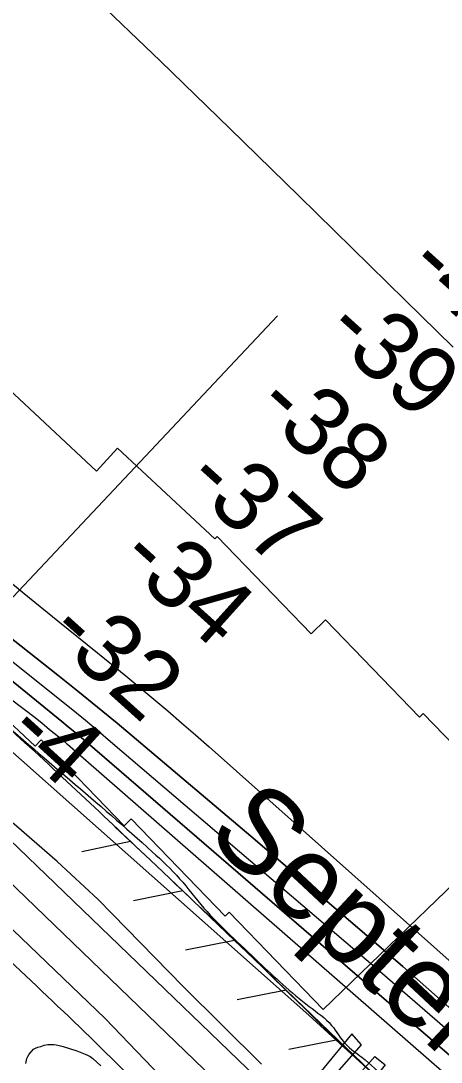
# Model space of a CAD drawing. Extents: x 3887375 to 3925618, y 296674 to 322633.
# Drawn here: x 3893837 to 3894247, y 310800 to 311816 of the extents above; entities that cross this region are included whole.
import ezdxf

# ---------------------------------------------------------------- set-up
doc = ezdxf.new("R2010")
doc.units = 0
for name, color, linetype in [('V-CHAN-DOCK', 7, 'Continuous'), ('V-LEVE-TOET', 7, 'Continuous'), ('V-RIVR-EDGE', 7, 'Continuous'), ('V-RIVR-IDEN', 7, 'Continuous'), ('V-RIVR-RANG', 7, 'Continuous'), ('V-ROAD-CNTR', 7, 'Continuous'), ('V-RRAP-FSHR', 7, 'Continuous'), ('V-RRAP-RVMT', 7, 'Continuous'), ('V-SITE-VEGE', 7, 'Continuous'), ('V-SURV-LINE', 7, 'Continuous'), ('V-TOPO-DPTH', 7, 'Continuous'), ('V-TOPO-MINR', 7, 'Continuous')]:
    doc.layers.add(name, color=color, linetype=linetype)

msp = doc.modelspace()

# ---------------------------------------------------------------- linework, layer by layer
at = {"layer": 'V-CHAN-DOCK'}
for points in [[(3894137.9, 310781.5), (3894169.3, 310817.2), (3894159.7, 310827.7), (3894128.1, 310789.5), (3894137.9, 310781.5)], [(3894130.4, 310727.6), (3894156.4, 310776.7), (3894182.3, 310805.8), (3894192.3, 310797.6), (3894167, 310766.1), (3894140.8, 310722.1), (3894130.4, 310727.6)]]:
    msp.add_lwpolyline(points, dxfattribs=at)
at = {"layer": 'V-LEVE-TOET'}
for points in [[(3891470.8, 312662.9), (3891560.5, 312611), (3891672.7, 312538.9), (3891789.1, 312457.1), (3891908.4, 312364.3), (3891989.9, 312296.2), (3892058, 312244), (3892194.9, 312144.7), (3892319.5, 312061.8), (3892457.4, 311963.5), (3892587.1, 311868.4), (3892728.2, 311772.2), (3892868.4, 311677.2), (3892941.8, 311626.8), (3893041.8, 311554.8), (3893157.2, 311470.6), (3893331.9, 311347.7), (3893386.7, 311309.8), (3893477.3, 311234.7), (3893652.2, 311086.7), (3893804.3, 310952.6), (3893919.1, 310842.9), (3893996.6, 310762)], [(3894071.7, 310798.1), (3893995, 310874), (3893912.3, 310959), (3893872.1, 310996.1), (3893832.5, 311030.6), (3893774.5, 311077.9), (3893657.9, 311176), (3893542.3, 311273.8), (3893422.7, 311375.7), (3893387.3, 311405.3), (3893373.9, 311415.9), (3893344.1, 311437), (3893212.3, 311528.4), (3893105.6, 311601.1), (3893018.9, 311660.4), (3892922.8, 311726.2), (3892811.5, 311805.6), (3892712.4, 311874.2), (3892583.8, 311964.6), (3892514, 312012.1), (3892413, 312080.3), (3892325.5, 312142.1), (3892225.6, 312211.9), (3892134.6, 312277.7)]]:
    msp.add_lwpolyline(points, dxfattribs=at)
at = {"layer": 'V-RIVR-EDGE'}
for points in [[(3891468, 312834), (3891487, 312822.1), (3891534, 312792.8), (3891594.1, 312753.8), (3891650.4, 312718.7), (3891687.2, 312694.8), (3891715.8, 312678.7), (3891776, 312641.2), (3891829.3, 312607), (3891872.4, 312576.3), (3891897.6, 312554.9), (3891920.4, 312540.3), (3891948.5, 312515.9), (3892002.8, 312474.5), (3892042.1, 312440.4), (3892073.6, 312415.6), (3892102.2, 312395.6), (3892133.2, 312371.2), (3892200.1, 312321.5), (3892242.8, 312292.8), (3892291.7, 312258.2), (3892341.7, 312219.2), (3892369.3, 312198.3), (3892390.1, 312181.2), (3892413.9, 312163.2), (3892453.6, 312136.4), (3892487.1, 312113.5), (3892522, 312087.6), (3892555, 312065.2), (3892591.3, 312042.3), (3892628.2, 312016), (3892662.1, 311994.1), (3892686.8, 311979.9), (3892764.9, 311931.2), (3892805.1, 311902.9), (3892836.2, 311880.5), (3892877.9, 311852.7), (3892924.4, 311821.5), (3892965.1, 311793.2), (3893024.8, 311754.2), (3893079.1, 311715.7), (3893108.1, 311694.3), (3893146.4, 311668.9), (3893184.7, 311638.7), (3893227.9, 311606.1), (3893285.1, 311562.7), (3893338.9, 311523.7), (3893381.5, 311493), (3893441.7, 311449.7), (3893482.4, 311420), (3893505.6, 311395.6), (3893524.5, 311379.1), (3893555.1, 311358.1), (3893588.5, 311330.3), (3893620.5, 311305.5), (3893676.2, 311256.3), (3893730, 311212.5), (3893771.7, 311175), (3893804.2, 311145.3), (3893965, 311005.5), (3893991.7, 310979.2), (3894015.4, 310950.5), (3894041.1, 310924.2), (3894068.7, 310897.9)], [(3894068.7, 310897.9), (3894092.4, 310876), (3894118.1, 310854.6), (3894139.9, 310836.1), (3894154, 310817.6), (3894169.5, 310804.9), (3894194.2, 310783), (3894224.2, 310754.7), (3894240.7, 310736.7), (3894257.2, 310725.5), (3894278.5, 310704.1), (3894336.6, 310651.5), (3894386.1, 310609.6), (3894420.5, 310581.9), (3894457.3, 310553.1), (3894498, 310522.4)]]:
    msp.add_spline(points, degree=3, dxfattribs=at)
at = {"layer": 'V-RIVR-RANG'}
msp.add_line((3893703.6, 311120.8), (3894087.3, 311528.7), dxfattribs=at)
at = {"layer": 'V-ROAD-CNTR'}
msp.add_spline([(3894576, 310208.7), (3894524.6, 310266.1), (3894475.4, 310313.3), (3894398.6, 310375.7), (3894197, 310537.3), (3894124.2, 310601.6), (3894066.7, 310655), (3893990.4, 310736.8), (3893825.7, 310899.4), (3893690.4, 311023.5), (3893605.9, 311094.9), (3893451.1, 311223.6), (3893357.6, 311291.3), (3893242.2, 311379.6), (3893068.8, 311500.7)], degree=3, dxfattribs=at)
at = {"layer": 'V-RRAP-FSHR'}
for p, q in [((3893943.9, 311015.4), (3893896.1, 311005.5)), ((3893994.7, 310967.3), (3893946.8, 310957.6)), ((3894045.3, 310918.9), (3893997.4, 310909.4)), ((3894095.8, 310870.4), (3894047.8, 310861.1)), ((3894146.2, 310821.8), (3894098.3, 310812.4))]:
    msp.add_line(p, q, dxfattribs=at)
for points in [[(3891468.4, 312810.1), (3891592.1, 312735.5), (3892299.9, 312230.2), (3893039.2, 311719.3), (3893631.6, 311277.1), (3894117.7, 310846), (3894636.9, 310371.6), (3895242, 309786.8), (3895348.8, 309658.3), (3895604.3, 309398.3), (3896430.2, 308555.1), (3897023.9, 307973.7), (3897641.6, 307335.1), (3898033.6, 306930.9), (3898562.2, 306317.9), (3899280.4, 305434.2), (3899629.7, 304981.5), (3900046.2, 304414.8), (3900422.7, 303959.4), (3901188.8, 303011.8), (3901775.8, 302279.8)], [(3893943.9, 311015.4), (3893928.4, 311030)], [(3893994.7, 310967.3), (3893962.9, 310997.6), (3893943.9, 311015.4)], [(3894045.3, 310918.9), (3894013.2, 310949.7), (3893994.7, 310967.3)], [(3894095.8, 310870.4), (3894063.4, 310901.7), (3894045.3, 310918.9)], [(3894146.2, 310821.8), (3894120.6, 310846.5), (3894095.8, 310870.4)], [(3894197.1, 310773.8), (3894177.9, 310791.3), (3894146.2, 310821.8)]]:
    msp.add_lwpolyline(points, dxfattribs=at)
msp.add_spline([(3894693.6, 310343.5), (3894636.2, 310402), (3894583.9, 310450.3), (3894539.3, 310488.1), (3894475.2, 310544.7), (3894335.3, 310653.9), (3894244, 310732.3), (3894177.9, 310791.3), (3894063.4, 310901.7), (3893962.9, 310997.6), (3893817.8, 311132.8), (3893736.4, 311204.3), (3893588.1, 311328.9), (3893395.6, 311482.5), (3893254.9, 311584), (3893114.8, 311697.6)], degree=3, dxfattribs=at)
at = {"layer": 'V-RRAP-RVMT'}
for p, q in [((3893910.5, 311377.1), (3893820.1, 311461.7)), ((3893931.1, 311399.3), (3893910.5, 311377.1)), ((3894025.9, 311310.9), (3893931.1, 311399.3)), ((3894028.2, 311313.2), (3894025.9, 311310.9)), ((3894120, 311218.3), (3894028.2, 311313.2)), ((3894134, 311231.9), (3894120, 311218.3)), ((3894225.7, 311136.9), (3894134, 311231.9)), ((3893754.3, 311198.7), (3893850.6, 311108.5)), ((3894229.3, 311140.5), (3894225.7, 311136.9)), ((3894326.6, 311039.8), (3894229.3, 311140.5)), ((3893850.6, 311108.5), (3893856.4, 311114.7)), ((3893856.4, 311114.7), (3893937.4, 311030.8)), ((3893937.4, 311030.8), (3893944.3, 311037.5)), ((3893944.3, 311037.5), (3894036, 310942.6)), ((3894131.8, 310851.5), (3894326.6, 311039.8)), ((3894036, 310942.6), (3894040, 310946.5)), ((3894040, 310946.5), (3894131.8, 310851.5))]:
    msp.add_line(p, q, dxfattribs=at)
at = {"layer": 'V-SITE-VEGE'}
msp.add_lwpolyline([(3893841.6, 310798.9), (3893842.6, 310803.9), (3893843.4, 310805.7), (3893844.7, 310808.1), (3893849.2, 310812.7), (3893851, 310813.7), (3893853.4, 310814.8), (3893856.3, 310815.6), (3893859.5, 310816.7), (3893862.9, 310817.5), (3893865, 310817.5), (3893869, 310817.3), (3893871.1, 310817), (3893874, 310816.3), (3893878, 310815.5), (3893891.5, 310811.1), (3893899.4, 310808), (3893901.8, 310806.9), (3893904.5, 310805.6), (3893907.1, 310803.8), (3893914.8, 310796.7)], dxfattribs=at)
at = {"layer": 'V-SURV-LINE'}
for points in [[(3893825.7, 311017.6), (3894173.4, 310682.4)], [(3894152.6, 310660.8), (3893804.9, 310996)]]:
    msp.add_lwpolyline(points, dxfattribs=at)
at = {"layer": 'V-TOPO-DPTH'}
for points in [[(3894258.7, 311498), (3894243.2, 311513.3), (3894227.6, 311528.7), (3894212, 311544), (3894108.3, 311645.4), (3894040.7, 311711.3), (3893973, 311777.1), (3893905.1, 311842.6), (3893837, 311908), (3893722.4, 312017.8), (3893702.2, 312036.9), (3893682, 312056), (3893661.6, 312074.9), (3893641.2, 312093.7), (3893136.8, 312555.4), (3892611.1, 313003.7), (3892589.6, 313022), (3892568, 313040.2), (3892546.4, 313058.4), (3892524.7, 313076.4), (3892192.7, 313352.4)], [(3894258.7, 311498), (3894243.2, 311513.3), (3894227.6, 311528.7), (3894212, 311544), (3894108.3, 311645.4), (3894040.7, 311711.3), (3893973, 311777.1), (3893905.1, 311842.6), (3893837, 311908), (3893722.4, 312017.8), (3893702.2, 312036.9), (3893682, 312056), (3893661.6, 312074.9), (3893641.2, 312093.7), (3893136.8, 312555.4), (3892611.1, 313003.7), (3892589.6, 313022), (3892568, 313040.2), (3892546.4, 313058.4), (3892524.7, 313076.4), (3892192.7, 313352.4)], [(3894350.2, 310724.9), (3893901.8, 311111.7), (3893895.6, 311117), (3893889.3, 311122.2), (3893883, 311127.5), (3893876.7, 311132.6), (3893804, 311191.4), (3893761.2, 311225.8), (3893718.2, 311260), (3893674.9, 311293.8), (3893631.5, 311327.5), (3893006.9, 311808)], [(3893191.8, 311787.3), (3893245.6, 311748), (3893315.5, 311695.3), (3893333.7, 311681.4), (3893351.7, 311667.3), (3893369.5, 311652.9), (3893387.1, 311638.2), (3893741.6, 311339.2), (3893774.3, 311311.9), (3893807, 311284.7), (3893839.9, 311257.7), (3893872.9, 311230.8), (3893911.5, 311199.7), (3893925.3, 311188.5), (3893939.1, 311177.2), (3893952.8, 311165.9), (3893966.5, 311154.5), (3893980.1, 311143), (3893993.6, 311131.4), (3894007.1, 311119.7), (3894020.4, 311107.9), (3894601.3, 310591.1)], [(3893191.8, 311787.3), (3893245.6, 311748), (3893315.5, 311695.3), (3893333.7, 311681.4), (3893351.7, 311667.3), (3893369.5, 311652.9), (3893387.1, 311638.2), (3893741.6, 311339.2), (3893774.3, 311311.9), (3893807, 311284.7), (3893839.9, 311257.7), (3893872.9, 311230.8), (3893911.5, 311199.7), (3893925.3, 311188.5), (3893939.1, 311177.2), (3893952.8, 311165.9), (3893966.5, 311154.5), (3893980.1, 311143), (3893993.6, 311131.4), (3894007.1, 311119.7), (3894020.4, 311107.9), (3894601.3, 310591.1)], [(3893172.9, 311723.1), (3893244.3, 311668.8), (3893315.6, 311614.4), (3893386.7, 311559.7), (3893457.7, 311504.8), (3893528.4, 311449.6), (3893598.9, 311394.1), (3893872.8, 311177.8), (3893892.2, 311162.3), (3893911.5, 311146.7), (3893930.7, 311130.9), (3893949.7, 311115), (3894061.1, 311020.8), (3894135.5, 310957.3), (3894209.5, 310893.4), (3894282.8, 310828.7)], [(3894282.8, 310828.7), (3894209.5, 310893.4), (3894135.5, 310957.3), (3894061.1, 311020.8), (3893949.7, 311115), (3893930.7, 311130.9), (3893911.5, 311146.7), (3893892.2, 311162.3), (3893872.8, 311177.8), (3893598.9, 311394.1), (3893528.4, 311449.6), (3893457.7, 311504.8), (3893386.7, 311559.7), (3893315.6, 311614.4), (3893244.3, 311668.8), (3893172.9, 311723.1)]]:
    msp.add_lwpolyline(points, dxfattribs=at)
at = {"layer": 'V-TOPO-MINR'}
for points in [[(3892192.7, 313352.4), (3892524.7, 313076.4), (3892546.4, 313058.4), (3892568, 313040.2), (3892589.6, 313022), (3892611.1, 313003.7), (3893136.8, 312555.4), (3893641.2, 312093.7), (3893661.6, 312074.9), (3893682, 312056), (3893702.2, 312036.9), (3893722.4, 312017.8), (3893837, 311908), (3893905.1, 311842.6), (3893973, 311777.1), (3894040.7, 311711.3), (3894108.3, 311645.4), (3894212, 311544), (3894227.6, 311528.7), (3894243.2, 311513.3), (3894258.7, 311498)], [(3892819.4, 311931.2), (3893833.6, 311149.7), (3893841.4, 311143.6), (3893849.3, 311137.4), (3893857.1, 311131.2), (3893864.8, 311124.9), (3893878.2, 311114), (3893880.3, 311112.2), (3893881.3, 311111.3), (3893882.3, 311110.4), (3894513.6, 310559.9)], [(3893006.9, 311808), (3893631.5, 311327.5), (3893674.9, 311293.8), (3893718.2, 311260), (3893761.2, 311225.8), (3893804, 311191.4), (3893876.7, 311132.6), (3893883, 311127.5), (3893889.3, 311122.2), (3893895.6, 311117), (3893901.8, 311111.7), (3894350.2, 310724.9)], [(3893191.8, 311787.3), (3893245.6, 311748), (3893315.5, 311695.3), (3893333.7, 311681.4), (3893351.7, 311667.3), (3893369.5, 311652.9), (3893387.1, 311638.2), (3893741.6, 311339.2), (3893774.3, 311311.9), (3893807, 311284.7), (3893839.9, 311257.7), (3893872.9, 311230.8), (3893911.5, 311199.7), (3893925.3, 311188.5), (3893939.1, 311177.2), (3893952.8, 311165.9), (3893966.5, 311154.5), (3893980.1, 311143), (3893993.6, 311131.4), (3894007.1, 311119.7), (3894020.4, 311107.9), (3894601.3, 310591.1)], [(3893172.9, 311723.1), (3893244.3, 311668.8), (3893315.6, 311614.4), (3893386.7, 311559.7), (3893457.7, 311504.8), (3893528.4, 311449.6), (3893598.9, 311394.1), (3893872.8, 311177.8), (3893892.2, 311162.3), (3893911.5, 311146.7), (3893930.7, 311130.9), (3893949.7, 311115), (3894061.1, 311020.8), (3894135.5, 310957.3), (3894209.5, 310893.4), (3894282.8, 310828.7)], [(3893197.9, 311682.6), (3893429.8, 311504.7), (3893508.8, 311443.7), (3893587.5, 311382.4), (3893665.9, 311320.6), (3893744, 311258.6), (3893874.9, 311154), (3893887.4, 311143.9), (3893899.8, 311133.8), (3893912.1, 311123.5), (3893924.3, 311113.2), (3894184.7, 310890.9), (3894250.7, 310834.1)]]:
    msp.add_lwpolyline(points, dxfattribs=at)

# ---------------------------------------------------------------- texts
at = {"layer": 'V-RIVR-IDEN'}
msp.add_text('September ', height=83, rotation=316.9604, dxfattribs=at).set_placement((3894015.9, 311020.6))
at = {"layer": 'V-RIVR-RANG'}
for s, rotation, p in [('-41', 318.0041, (3894210.8, 311573.3)), ('-39', 318.0041, (3894130.7, 311510.8)), ('-38', 318.0041, (3894063, 311437.2)), ('-37', 318.0041, (3893994.4, 311364.4)), ('-34', 318.0041, (3893929.4, 311288.3)), ('-32', 318.0041, (3893860.2, 311216.1)), ('-4', 317.7183, (3893819.6, 311118.4))]:
    msp.add_text(s, height=67, rotation=rotation, dxfattribs=at).set_placement(p)

doc.saveas('drawing.dxf')
